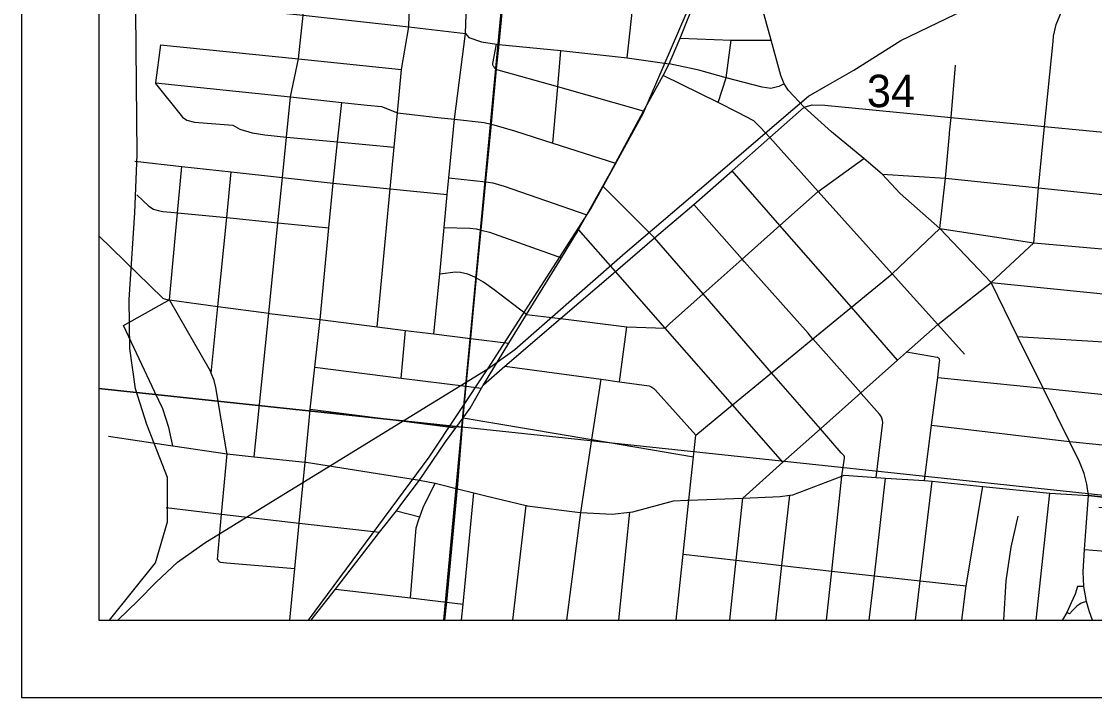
# Model space of a CAD drawing. Extents: x 0 to 34, y -3.9 to 26.2.
# Drawn here: x 2 to 3.386, y 14 to 14.874 of the extents above; entities that cross this region are included whole.
import ezdxf

# ---------------------------------------------------------------- set-up
doc = ezdxf.new("R2010")
doc.units = 0
for name, color, linetype in [('GM_X_City_Street', 7, 'Continuous'), ('GM_X_County_Road', 7, 'Continuous'), ('GM_X_Interchange_Ramps', 7, 'Continuous'), ('GM_X_Interstate_Route', 7, 'Continuous'), ('GM_X_Rail_Line', 7, 'Continuous'), ('GM_X_Section', 7, 'Continuous'), ('GM_X_Section_Text', 7, 'Continuous'), ('GM_X_State_Route', 7, 'Continuous'), ('GM_X_State_Shield', 7, 'Continuous'), ('GM_X_US_Route', 7, 'Continuous'), ('SH_Data', 7, 'Continuous')]:
    doc.layers.add(name, color=color, linetype=linetype)

msp = doc.modelspace()

# ---------------------------------------------------------------- linework, layer by layer
at = {"layer": 'GM_X_City_Street'}
for p, q in [((2.7826, 14.8269), (2.7945, 14.9324)), ((2.9314, 14.5666), (2.8688, 14.6374)), ((2.7729, 14.408), (2.782, 14.479)), ((2.4906, 14.4128), (2.4964, 14.4745)), ((2.3732, 14.3727), (2.5613, 14.3486)), ((3.3112, 14.1), (3.3286, 14.2641)), ((2.4844, 14.2415), (2.5147, 14.2337)), ((2.6349, 14.1), (2.6519, 14.2481)), ((2.7718, 14.1), (2.786, 14.2395))]:
    msp.add_line(p, q, dxfattribs=at)
for points in [[(2.4595, 14.4792), (2.4765, 14.6574), (2.4816, 14.7111), (2.4858, 14.7556), (2.4912, 14.8117), (2.5005, 14.8668), (2.5021, 14.9266), (2.5076, 14.9844), (2.5132, 15.0427), (2.5153, 15.0642), (2.5189, 15.1028), (2.5261, 15.1781)], [(2.3006, 14.3111), (2.3195, 14.4967), (2.3313, 14.6136), (2.3372, 14.672), (2.3425, 14.7244), (2.3478, 14.7762), (2.3581, 14.8254), (2.3641, 14.8818), (2.3625, 14.8935), (2.3322, 14.9429), (2.3043, 15.0041), (2.2933, 15.0283)], [(2.533, 14.47), (2.5404, 14.5473), (2.5461, 14.6076), (2.5502, 14.6501), (2.5523, 14.6717), (2.5595, 14.7475), (2.5739, 14.858)], [(2.8511, 14.8521), (2.917, 14.8497), (2.9686, 14.8494)], [(2.9, 14.7691), (2.9105, 14.8011), (2.917, 14.8497)], [(2.1797, 14.8437), (2.1731, 14.7946), (2.173, 14.7937), (2.2082, 14.7501), (2.2138, 14.7462), (2.2236, 14.7437), (2.2729, 14.7397), (2.2823, 14.7345), (2.2981, 14.7297), (2.3144, 14.7271), (2.3425, 14.7244), (2.4084, 14.7181), (2.4816, 14.7111)], [(2.1797, 14.8437), (2.3581, 14.8254), (2.4912, 14.8117)], [(2.8039, 14.7577), (2.6929, 14.7892), (2.6161, 14.8109), (2.6137, 14.8117), (2.6118, 14.8131), (2.611, 14.814), (2.6102, 14.8154), (2.6096, 14.8166), (2.6091, 14.8183), (2.6091, 14.8193), (2.6138, 14.8442)], [(2.6867, 14.7163), (2.6929, 14.7892), (2.6968, 14.8361)], [(3.1993, 14.7298), (3.2011, 14.7498), (3.207, 14.8171)], [(2.1731, 14.7946), (2.3478, 14.7762), (2.4139, 14.7692), (2.4468, 14.7657), (2.465, 14.7639), (2.4858, 14.7556), (2.5379, 14.7498), (2.5595, 14.7475), (2.5977, 14.7433), (2.6069, 14.7409), (2.6102, 14.74), (2.637, 14.7322), (2.6867, 14.7163), (2.7675, 14.6904)], [(3.2184, 14.4439), (3.1839, 14.4822), (3.1251, 14.5476), (3.0294, 14.654), (2.9668, 14.7237), (2.9551, 14.7368), (2.9461, 14.7453), (2.9258, 14.7563), (2.9, 14.7691), (2.829, 14.8041)], [(2.3468, 14.1), (2.3533, 14.1667), (2.359, 14.2255), (2.3666, 14.3041), (2.3731, 14.3715), (2.3732, 14.3727), (2.3792, 14.4268), (2.3859, 14.4884), (2.3972, 14.6071), (2.4027, 14.6648), (2.4084, 14.7181), (2.4139, 14.7692)], [(3.0114, 14.763), (3.0216, 14.7662), (3.0379, 14.7655), (3.2011, 14.7498), (3.3134, 14.739), (3.322, 14.7382), (3.4296, 14.7278), (3.5455, 14.7167)], [(2.5968, 14.4043), (2.6246, 14.4281), (2.6964, 14.4897), (2.7674, 14.5505), (2.8181, 14.594), (2.8688, 14.6374), (2.9181, 14.6808), (2.9668, 14.7237), (3.0114, 14.763)], [(3.1866, 14.6063), (3.1941, 14.6711), (3.1991, 14.7279), (3.1993, 14.7298)], [(2.6526, 14.4952), (2.6964, 14.4897), (2.782, 14.479), (2.8316, 14.4775), (2.8375, 14.4828), (2.8809, 14.5216), (2.9314, 14.5666), (2.98, 14.61), (3.0294, 14.654), (3.0886, 14.6968)], [(2.132, 14.4808), (2.1849, 14.5105), (2.1911, 14.5139), (2.2017, 14.6264), (2.2074, 14.6865)], [(2.1464, 14.6933), (2.2074, 14.6865), (2.271, 14.6794), (2.3372, 14.672), (2.4027, 14.6648), (2.4765, 14.6574), (2.5502, 14.6501)], [(2.2453, 14.4194), (2.2538, 14.5055), (2.2652, 14.6202), (2.271, 14.6794)], [(2.5523, 14.6717), (2.5998, 14.6665), (2.6091, 14.6652), (2.6235, 14.6607), (2.7305, 14.6237)], [(3.1321, 14.436), (3.0724, 14.5043), (2.98, 14.61), (2.9181, 14.6808)], [(3.112, 14.6763), (3.1941, 14.6711), (3.3142, 14.6586), (3.4222, 14.6474), (3.5377, 14.6354)], [(3.0598, 14.2859), (3.0633, 14.3094), (3.0634, 14.3104), (3.0633, 14.3113), (3.0629, 14.3122), (3.0592, 14.3161), (3.0323, 14.3471), (2.9693, 14.4197), (2.8809, 14.5216), (2.8181, 14.594), (2.7513, 14.6608)], [(2.149, 14.6495), (2.1646, 14.635), (2.1707, 14.6311), (2.1767, 14.6294), (2.1827, 14.6283), (2.1929, 14.6273), (2.2017, 14.6264), (2.2652, 14.6202), (2.3313, 14.6136), (2.3972, 14.6071)], [(2.5461, 14.6076), (2.5792, 14.6066), (2.5875, 14.6056), (2.5938, 14.6041), (2.6049, 14.6015), (2.6978, 14.5684)], [(2.9839, 14.304), (2.9188, 14.3782), (2.8316, 14.4775), (2.7674, 14.5505), (2.7199, 14.6047)], [(2.8461, 14.1), (2.8551, 14.1853), (2.8625, 14.255), (2.8685, 14.3111), (2.8715, 14.3393), (2.9188, 14.3782), (2.9693, 14.4197), (3.0227, 14.4635), (3.0724, 14.5043), (3.1251, 14.5476), (3.1866, 14.6063)], [(3.0163, 14.4707), (2.9344, 14.5633), (2.9314, 14.5666)], [(2.6526, 14.4952), (2.6106, 14.5269), (2.597, 14.537), (2.5878, 14.5422), (2.5859, 14.5434), (2.5769, 14.547), (2.5674, 14.5491), (2.5606, 14.5496), (2.5404, 14.5473)], [(3.2529, 14.5362), (3.4106, 14.5205), (3.5256, 14.5089)], [(2.2658, 14.3148), (2.2651, 14.3187), (2.2511, 14.4009), (2.249, 14.4097), (2.2453, 14.4194), (2.2444, 14.4219), (2.1911, 14.5139)], [(2.1956, 14.3253), (2.1905, 14.349), (2.1825, 14.3732), (2.1725, 14.3946), (2.132, 14.4808)], [(3.1044, 14.2845), (3.1128, 14.3556), (3.1127, 14.3581), (3.1118, 14.3609), (3.1103, 14.364), (3.1087, 14.3663), (3.0851, 14.393), (3.0845, 14.3937), (3.0227, 14.4635), (3.0196, 14.4671), (3.0163, 14.4707)], [(3.2868, 14.4664), (3.405, 14.4592), (3.522, 14.4434), (3.5799, 14.4407)], [(3.1669, 14.2803), (3.176, 14.3519), (3.1838, 14.4136), (3.1863, 14.4339), (3.1864, 14.4358), (3.1863, 14.4366), (3.186, 14.4373), (3.1856, 14.438), (3.1849, 14.4386), (3.1841, 14.4393), (3.183, 14.4396), (3.1435, 14.4463)], [(2.3792, 14.4268), (2.4906, 14.4128), (2.5744, 14.4023), (2.5942, 14.3998)], [(2.6246, 14.4281), (2.7489, 14.4113), (2.7729, 14.408), (2.8112, 14.4028), (2.813, 14.402), (2.8146, 14.4012), (2.8171, 14.3993), (2.8187, 14.3977), (2.8715, 14.3393)], [(2.7045, 14.1), (2.7226, 14.239), (2.737, 14.3333), (2.7489, 14.4113)], [(3.1838, 14.4136), (3.3202, 14.3997), (3.3988, 14.3916), (3.4945, 14.3819), (3.5169, 14.379)], [(2.5705, 14.3614), (2.737, 14.3333), (2.8685, 14.3111)], [(3.176, 14.3519), (3.3541, 14.3309), (3.3967, 14.3264), (3.5044, 14.3162)], [(2.1125, 14.3377), (2.1927, 14.3257), (2.1956, 14.3253)], [(2.1956, 14.3253), (2.2658, 14.3148), (2.3006, 14.3111), (2.3666, 14.3041), (2.368, 14.304), (2.5142, 14.2811)], [(2.2533, 14.1783), (2.2586, 14.2371), (2.2658, 14.3148)], [(3.0402, 14.1), (3.0469, 14.1634), (3.0598, 14.2859)], [(3.0955, 14.1), (3.1021, 14.1573), (3.1165, 14.2837)], [(2.5027, 14.1288), (2.5102, 14.2194), (2.5134, 14.23), (2.5147, 14.2337), (2.519, 14.2458), (2.5344, 14.2769)], [(3.1552, 14.1), (3.1613, 14.1508), (3.1768, 14.2796)], [(3.215, 14.1), (3.2208, 14.1443), (3.242, 14.2729)], [(2.5686, 14.1), (2.5706, 14.1208), (2.5846, 14.2645)], [(2.9152, 14.1), (2.9234, 14.1774), (2.932, 14.2577)], [(2.9746, 14.1), (2.9825, 14.1705), (2.9926, 14.2614)], [(2.187, 14.2454), (2.2586, 14.2371), (2.359, 14.2255), (2.4627, 14.2136)], [(3.3733, 14.1915), (3.4058, 14.1888), (3.4149, 14.1874), (3.4232, 14.1868), (3.4281, 14.1871), (3.4327, 14.1877), (3.4388, 14.1899), (3.4431, 14.194), (3.4521, 14.2059), (3.4622, 14.2178), (3.4642, 14.2227), (3.4647, 14.2257), (3.4648, 14.2311), (3.4642, 14.236), (3.4582, 14.2388), (3.392, 14.2454)], [(3.2693, 14.1), (3.2723, 14.1507), (3.2788, 14.1942), (3.2879, 14.2343)], [(2.8551, 14.1853), (2.9234, 14.1774), (2.9825, 14.1705), (3.0469, 14.1634), (3.1021, 14.1573), (3.1613, 14.1508), (3.2208, 14.1443)], [(2.2533, 14.1783), (2.2545, 14.1765), (2.2549, 14.176), (2.256, 14.1752), (2.257, 14.1748), (2.2649, 14.1743), (2.3533, 14.1667)], [(2.4056, 14.1402), (2.5027, 14.1288), (2.5493, 14.1233), (2.5706, 14.1208)]]:
    msp.add_lwpolyline(points, dxfattribs=at)
at = {"layer": 'GM_X_County_Road'}
for p, q in [((3.3286, 14.2641), (3.3786, 14.2612)), ((3.3786, 14.2612), (3.4405, 14.2545))]:
    msp.add_line(p, q, dxfattribs=at)
for points in [[(3.3329, 14.8477), (3.3336, 14.8547), (3.3369, 14.8698), (3.3579, 14.9211), (3.3609, 14.93), (3.3637, 14.9619)], [(2.5739, 14.858), (2.5758, 14.9195), (2.5767, 14.9295), (2.5781, 14.9331), (2.58, 14.9362), (2.5822, 14.9388), (2.585, 14.9406), (2.5887, 14.9414), (2.6137, 14.9412), (2.6159, 14.9415), (2.6166, 14.9419), (2.6172, 14.9427), (2.618, 14.9484), (2.6188, 14.9567)], [(2.9853, 14.7931), (2.981, 14.8039), (2.9686, 14.8494), (2.9496, 14.9184), (2.9394, 14.9551)], [(2.1, 14.9091), (2.2864, 14.8895), (2.3641, 14.8818), (2.5005, 14.8668), (2.5739, 14.858)], [(2.5739, 14.858), (2.5781, 14.8531), (2.5944, 14.8475), (2.6138, 14.8442), (2.6168, 14.8439), (2.6968, 14.8361), (2.7826, 14.8269), (2.8368, 14.8191)], [(3.2529, 14.5362), (3.308, 14.5875), (3.3142, 14.6586), (3.322, 14.7382), (3.3329, 14.8477)], [(3.1866, 14.6063), (3.308, 14.5875), (3.4159, 14.578), (3.5313, 14.5679), (3.658, 14.5536), (3.673, 14.5514), (3.6779, 14.5505)], [(2.1, 14.5968), (2.1827, 14.5161), (2.1847, 14.5151), (2.1872, 14.5145), (2.1882, 14.5143), (2.1911, 14.5139)], [(2.932, 14.2577), (2.9839, 14.304), (3.0323, 14.3471), (3.0845, 14.3937), (3.1321, 14.436), (3.1435, 14.4463), (3.1839, 14.4822), (3.2529, 14.5362)], [(2.1911, 14.5139), (2.2538, 14.5055), (2.3195, 14.4967), (2.3205, 14.4965), (2.3859, 14.4884), (2.4595, 14.4792), (2.4964, 14.4745), (2.533, 14.47), (2.5803, 14.464), (2.6297, 14.4579)], [(2.5142, 14.2811), (2.5344, 14.2769), (2.5414, 14.2754), (2.5633, 14.2699), (2.5846, 14.2645), (2.5999, 14.2606), (2.6519, 14.2481), (2.6536, 14.2477), (2.7218, 14.2391), (2.7226, 14.239), (2.7631, 14.2371), (2.786, 14.2395), (2.7901, 14.24), (2.8424, 14.2541), (2.8603, 14.2549), (2.8625, 14.255), (2.932, 14.2577), (2.9803, 14.2597), (2.9926, 14.2614), (2.9967, 14.262), (3.0598, 14.2859), (3.0632, 14.2872), (3.1044, 14.2845), (3.1165, 14.2837), (3.1669, 14.2803), (3.1768, 14.2796), (3.242, 14.2729), (3.3286, 14.2641)], [(3.3785, 14.1152), (3.3759, 14.1243), (3.3726, 14.1433), (3.3718, 14.1625), (3.3733, 14.1915), (3.3786, 14.2612)], [(3.384, 14.1), (3.3798, 14.1107), (3.3785, 14.1152)]]:
    msp.add_lwpolyline(points, dxfattribs=at)
at = {"layer": 'GM_X_Interchange_Ramps'}
for points in [[(2.1, 15.0478), (2.1, 14.1), (3.5682, 14.1)], [(3.3726, 14.1433), (3.3644, 14.1433), (3.3613, 14.1336), (3.3564, 14.1225), (3.3509, 14.1101), (3.3453, 14.1003), (3.3451, 14.1)], [(3.3759, 14.1243), (3.3693, 14.1221), (3.3634, 14.1182), (3.3578, 14.1124), (3.354, 14.1082), (3.3509, 14.1101)]]:
    msp.add_lwpolyline(points, dxfattribs=at)
at = {"layer": 'GM_X_Interstate_Route'}
for points in [[(2.1, 17.3946), (2.1, 14.1), (2.5468, 14.1), (2.5491, 14.1238), (2.5631, 14.2704), (2.5703, 14.3619), (2.5742, 14.4028), (2.5801, 14.4646), (2.5876, 14.5428), (2.5936, 14.6046), (2.5995, 14.667), (2.6067, 14.7414), (2.6135, 14.8123), (2.6166, 14.8444), (2.6265, 14.9481)], [(2.6265, 14.9481), (2.6166, 14.8444), (2.6135, 14.8123), (2.6067, 14.7414), (2.5995, 14.667), (2.5936, 14.6046), (2.5876, 14.5428), (2.5801, 14.4646), (2.5742, 14.4028), (2.5703, 14.3619), (2.5631, 14.2704), (2.5491, 14.1238), (2.5468, 14.1), (8.9, 14.1)]]:
    msp.add_lwpolyline(points, dxfattribs=at)
at = {"layer": 'GM_X_Rail_Line'}
for points in [[(2.1139, 14.1), (2.1732, 14.1742), (2.1889, 14.2272), (2.1886, 14.2845), (2.1618, 14.353), (2.1475, 14.399), (2.1402, 14.4511), (2.1393, 14.5144), (2.1463, 14.6264), (2.1495, 14.7019), (2.146, 15.0697), (2.1401, 15.1156), (2.1188, 15.1557), (2.1, 15.1805)], [(2.6024, 14.425), (2.7356, 14.6314), (2.8031, 14.755), (2.9401, 15.0729)], [(2.1244, 14.1), (2.1505, 14.1249), (2.1741, 14.149), (2.2016, 14.1749), (2.2371, 14.2001), (2.3111, 14.2454), (2.6024, 14.425), (2.6374, 14.4497), (2.6758, 14.4836), (2.7802, 14.5748), (2.8879, 14.6666), (2.9849, 14.7499), (3.017, 14.7774), (3.0422, 14.7917), (3.0754, 14.8107), (3.136, 14.849), (3.2309, 14.8948), (3.2841, 14.9193), (3.2978, 14.9255), (3.3009, 14.9275), (3.3148, 14.9363), (3.3352, 14.9508), (3.3534, 14.964), (3.3576, 14.9688)], [(2.3709, 14.1), (2.5266, 14.3107), (2.6024, 14.425)]]:
    msp.add_lwpolyline(points, dxfattribs=at)
at = {"layer": 'GM_X_Section'}
msp.add_lwpolyline([(2.6632, 15.3458), (3.6849, 15.247), (3.5807, 14.2417), (2.569, 14.3494)], close=True, dxfattribs=at)
at = {"layer": 'GM_X_State_Route'}
for p, q in [((2.8511, 14.8521), (2.8802, 14.9247)), ((2.8368, 14.8191), (2.8511, 14.8521)), ((2.829, 14.8041), (2.8368, 14.8191)), ((2.8039, 14.7577), (2.829, 14.8041)), ((2.7675, 14.6904), (2.8039, 14.7577)), ((2.7513, 14.6608), (2.7569, 14.6708)), ((2.7305, 14.6237), (2.7513, 14.6608)), ((2.7199, 14.6047), (2.7305, 14.6237)), ((2.6978, 14.5684), (2.7147, 14.5957)), ((2.6526, 14.4952), (2.6978, 14.5684)), ((2.6297, 14.4579), (2.6526, 14.4952)), ((2.5968, 14.4043), (2.6297, 14.4579)), ((2.5613, 14.3486), (2.5705, 14.3614)), ((3.4405, 14.2545), (3.3786, 14.2612)), ((2.4627, 14.2136), (2.4844, 14.2415)), ((2.4056, 14.1402), (2.4627, 14.2136))]:
    msp.add_line(p, q, dxfattribs=at)
for points in [[(2.9853, 14.7931), (2.9785, 14.7897), (2.9683, 14.7872), (2.9569, 14.789), (2.9105, 14.8011), (2.8752, 14.8107), (2.8368, 14.8191)], [(3.049, 14.729), (3.0466, 14.7309), (3.0114, 14.763), (2.9912, 14.7844), (2.9853, 14.7931)], [(3.3786, 14.2612), (3.3765, 14.2758), (3.373, 14.2896), (3.3669, 14.3047), (3.3541, 14.3309), (3.3202, 14.3997), (3.2868, 14.4664), (3.2529, 14.5362), (3.1866, 14.6063), (3.1352, 14.6512), (3.112, 14.6763), (3.0886, 14.6968), (3.049, 14.729)], [(2.7569, 14.6708), (2.758, 14.6728), (2.7675, 14.6904)], [(2.7147, 14.5957), (2.7169, 14.5993), (2.7174, 14.6002), (2.7199, 14.6047)], [(2.5705, 14.3614), (2.5796, 14.3741), (2.5942, 14.3998)], [(2.5942, 14.3998), (2.596, 14.4029), (2.5968, 14.4043)], [(2.5142, 14.2811), (2.5481, 14.3304), (2.5613, 14.3486)], [(2.4844, 14.2415), (2.4929, 14.2524), (2.5142, 14.2811)], [(2.3743, 14.1), (2.3786, 14.1056), (2.4056, 14.1402)]]:
    msp.add_lwpolyline(points, dxfattribs=at)
at = {"layer": 'GM_X_State_Shield'}
for points in [[(2.1, 15.3716), (2.1, 14.3995), (2.569, 14.3494), (2.6632, 15.3458)], [(2.1, 14.3995), (2.1, 14.1), (2.5457, 14.1), (2.569, 14.3494)], [(2.5457, 14.1), (3.5681, 14.1), (3.5807, 14.2417), (2.569, 14.3494)]]:
    msp.add_lwpolyline(points, close=True, dxfattribs=at)
at = {"layer": 'GM_X_US_Route'}
for p, q in [((2.8511, 14.8521), (2.8802, 14.9247)), ((2.8368, 14.8191), (2.8511, 14.8521)), ((2.829, 14.8041), (2.8368, 14.8191)), ((2.8039, 14.7577), (2.829, 14.8041)), ((2.7675, 14.6904), (2.8039, 14.7577)), ((2.7513, 14.6608), (2.7569, 14.6708)), ((2.7305, 14.6237), (2.7513, 14.6608)), ((2.7199, 14.6047), (2.7305, 14.6237)), ((2.6978, 14.5684), (2.7147, 14.5957)), ((2.6526, 14.4952), (2.6978, 14.5684)), ((2.6297, 14.4579), (2.6526, 14.4952)), ((2.5968, 14.4043), (2.6297, 14.4579)), ((2.5613, 14.3486), (2.5705, 14.3614)), ((2.4627, 14.2136), (2.4844, 14.2415)), ((2.4056, 14.1402), (2.4627, 14.2136))]:
    msp.add_line(p, q, dxfattribs=at)
for points in [[(2.7569, 14.6708), (2.758, 14.6728), (2.7675, 14.6904)], [(2.7147, 14.5957), (2.7169, 14.5993), (2.7174, 14.6002), (2.7199, 14.6047)], [(2.5705, 14.3614), (2.5796, 14.3741), (2.5942, 14.3998)], [(2.5942, 14.3998), (2.596, 14.4029), (2.5968, 14.4043)], [(2.5142, 14.2811), (2.5481, 14.3304), (2.5613, 14.3486)], [(2.4844, 14.2415), (2.4929, 14.2524), (2.5142, 14.2811)], [(2.3743, 14.1), (2.3786, 14.1056), (2.4056, 14.1402)]]:
    msp.add_lwpolyline(points, dxfattribs=at)
at = {"layer": 'SH_Data'}
for p, q in [((2, 21), (2, 14)), ((2, 14), (9, 14))]:
    msp.add_line(p, q, dxfattribs=at)

# ---------------------------------------------------------------- texts
at = {"layer": 'GM_X_Section_Text'}
msp.add_text('34', height=0.04186, rotation=0, dxfattribs=at).set_placement((3.0923, 14.763))

doc.saveas('drawing.dxf')
